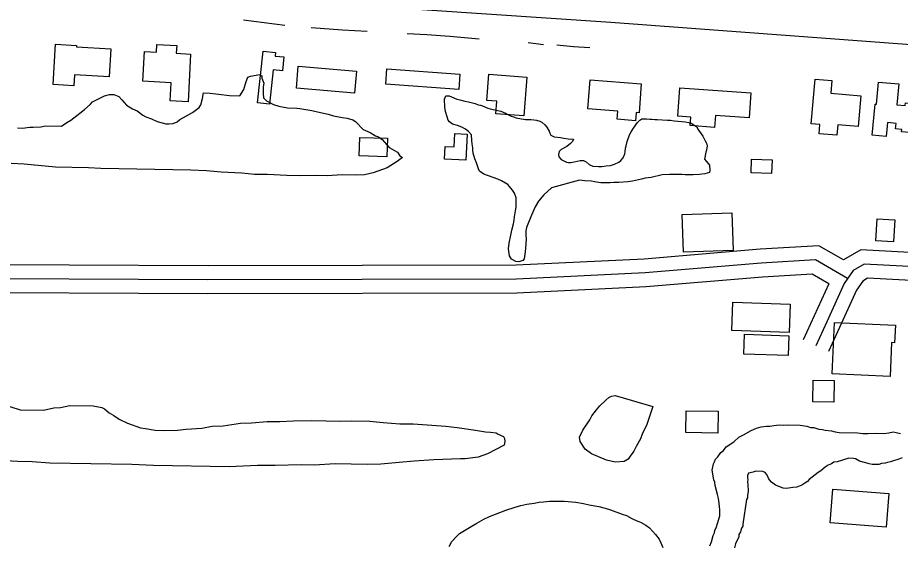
# Model space of a CAD drawing. Extents: x 3297735 to 3335592, y 670436 to 695807.
# Drawn here: x 3306147 to 3307094, y 677080 to 677647 of the extents above; entities that cross this region are included whole.
import ezdxf

# ---------------------------------------------------------------- set-up
doc = ezdxf.new("R2010")
doc.units = 0
for name, color, linetype in [('V-BLDG-OTLN', 7, 'Continuous'), ('V-ROAD-CNTR', 7, 'Continuous'), ('V-SITE-VEGE', 7, 'Continuous'), ('V-TOPO-SHOR', 7, 'Continuous')]:
    doc.layers.add(name, color=color, linetype=linetype)

msp = doc.modelspace()

# ---------------------------------------------------------------- linework, layer by layer
at = {"layer": 'V-BLDG-OTLN'}
for points in [[(3306244.92, 677583.62), (3306207.45, 677585.66), (3306206.82, 677574.1), (3306184.69, 677575.3), (3306187.04, 677618.75), (3306209.84, 677617.52), (3306209.75, 677615.79), (3306246.55, 677613.79)], [(3306332.25, 677608.16), (3306329.52, 677556.98), (3306310.19, 677558.01), (3306311.22, 677577.3), (3306280.9, 677578.92), (3306282.61, 677610.99), (3306295.65, 677610.3), (3306296.09, 677618.59), (3306317.32, 677617.45), (3306316.87, 677608.98)], [(3306404.05, 677555.67), (3306410.06, 677611.36), (3306423.35, 677609.92), (3306422.93, 677606.05), (3306432.47, 677605.02), (3306430.87, 677590.28), (3306420.96, 677591.35), (3306416.96, 677554.27)], [(3306447.73, 677595.15), (3306510.3, 677589.93), (3306508.33, 677566.26), (3306445.76, 677571.48)], [(3306542.81, 677592.1), (3306621.38, 677586.6), (3306620.23, 677570.15), (3306541.66, 677575.65)], [(3306652.48, 677586.51), (3306693.14, 677583.5), (3306690.06, 677541.86), (3306660.08, 677544.08), (3306661.07, 677557.46), (3306650.4, 677558.25)], [(3306761.23, 677580.47), (3306816.04, 677576.31), (3306813.67, 677545.06), (3306810.46, 677545.31), (3306809.8, 677536.52), (3306790.08, 677538.02), (3306790.75, 677546.84), (3306758.86, 677549.27)], [(3307019.44, 677566.17), (3307051.87, 677563.31), (3307048.94, 677530.14), (3307027.13, 677532.07), (3307026.15, 677520.89), (3307007.01, 677522.58), (3307007.87, 677532.4), (3306998.6, 677533.21), (3307002.83, 677581.16), (3307020.63, 677579.59)], [(3307068.63, 677554.33), (3307070.88, 677578.07), (3307092.52, 677576.02), (3307090.4, 677553.61), (3307099.31, 677552.76), (3307099.58, 677555.65), (3307111.58, 677554.52), (3307108.64, 677523.41), (3307095.52, 677524.65), (3307095.77, 677527.24), (3307089.09, 677527.87), (3307089.65, 677533.66), (3307080.28, 677534.55), (3307078.87, 677519.66), (3307064.08, 677521.06), (3307067.25, 677554.46)], [(3306857.58, 677571.92), (3306933.87, 677566.45), (3306931.95, 677539.67), (3306895.6, 677542.27), (3306894.67, 677529.35), (3306868.52, 677531.22), (3306869.18, 677540.43), (3306855.4, 677541.41)], [(3306629.07, 677522.07), (3306627.67, 677494.2), (3306604.7, 677495.36), (3306605.39, 677508.96), (3306615.07, 677508.48), (3306615.79, 677522.74)], [(3306513.76, 677518.62), (3306543.47, 677517.64), (3306542.81, 677497.81), (3306513.1, 677498.8)], [(3306934.54, 677495.27), (3306956.48, 677494.43), (3306955.91, 677479.66), (3306933.98, 677480.51)], [(3306859.9, 677435.68), (3306913.44, 677437.48), (3306914.81, 677396.89), (3306861.26, 677395.09)], [(3307067.92, 677407.4), (3307069.25, 677431.15), (3307088.23, 677430.09), (3307086.89, 677406.33)], [(3306914.29, 677341.56), (3306976, 677339.56), (3306975, 677308.94), (3306913.29, 677310.94)], [(3307021.12, 677264.42), (3307023.47, 677319.72), (3307088.91, 677316.95), (3307088.11, 677297.98), (3307084.89, 677298.12), (3307083.33, 677261.78)], [(3306926.94, 677307.03), (3306974.48, 677305.28), (3306973.7, 677284.08), (3306926.16, 677285.83)], [(3307000.38, 677234.33), (3307000.79, 677257.64), (3307023.18, 677257.25), (3307022.75, 677233.93)], [(3306864.38, 677224.83), (3306898.67, 677224.23), (3306898.25, 677200.91), (3306863.96, 677201.53)], [(3307081.98, 677135.75), (3307079.05, 677099.67), (3307018.71, 677104.55), (3307021.64, 677140.64)]]:
    msp.add_lwpolyline(points, close=True, dxfattribs=at)
at = {"layer": 'V-ROAD-CNTR'}
for points in [[(3303545.15, 677914.64), (3303870.46, 677877.89), (3304272.24, 677844.75), (3304634.54, 677810.5), (3305050.72, 677775.54), (3305455.99, 677738.62), (3305839.19, 677711.25), (3306393.62, 677668.96), (3306783.29, 677642.59), (3307197.11, 677611.49), (3307295.51, 677610.17)], [(3307033.17, 677386.88), (3307006.67, 677402.23), (3306943.88, 677398.51), (3306819.28, 677387.85), (3306681.79, 677381.36), (3306350.88, 677380.55), (3306052.23, 677382.04), (3305677.65, 677378.71), (3305220.01, 677366.08), (3305109.27, 677365.55)], [(3307249.34, 677387.15), (3307051.67, 677397.73), (3307033.17, 677386.88)], [(3307037.54, 677367.01), (3307003.06, 677386.99), (3306944.97, 677383.55), (3306820.27, 677372.88), (3306682.16, 677366.36), (3306350.86, 677365.55), (3306052.26, 677367.04), (3305677.92, 677363.71), (3305220.25, 677351.08), (3305109.34, 677350.55)], [(3307248.54, 677372.17), (3307055.37, 677382.51), (3307043.42, 677375.5), (3307033.85, 677361.68), (3307015.31, 677320.52), (3307003.6, 677294.76)], [(3307017.28, 677361.41), (3306999.44, 677371.75), (3306946.05, 677368.58), (3306821.27, 677357.91), (3306682.54, 677351.36), (3306350.85, 677350.55), (3306052.29, 677352.04), (3305678.2, 677348.71), (3305220.5, 677336.09), (3305109.41, 677335.55)], [(3307017.28, 677361.41), (3307001.65, 677326.7), (3306989.94, 677300.96)], [(3307247.73, 677357.19), (3307059.07, 677367.29), (3307053.87, 677364.24), (3307046.97, 677354.27), (3307028.98, 677314.34), (3307017.25, 677288.55)]]:
    msp.add_lwpolyline(points, dxfattribs=at)
at = {"layer": 'V-SITE-VEGE'}
for points in [[(3306146.33, 677528.78), (3306151.33, 677528.69), (3306159.66, 677529.65), (3306162.99, 677529.59), (3306171.32, 677530.01), (3306176.33, 677531.02), (3306193.53, 677530.72), (3306199.14, 677534.51), (3306203.62, 677537.2), (3306213.19, 677544.8), (3306218.25, 677548.59), (3306224.44, 677554.03), (3306226.71, 677556.76), (3306233.99, 677560.52), (3306239.58, 677563.19), (3306245.16, 677564.76), (3306249.6, 677564.68), (3306255.1, 677562.37), (3306258.37, 677558.98), (3306263.27, 677553.35), (3306269.85, 677549.35), (3306274.81, 677547.04), (3306280.83, 677542.5), (3306284.12, 677540.78), (3306290.19, 677538.45), (3306296.24, 677535.57), (3306305.62, 677533.18), (3306308.95, 677533.13), (3306313.4, 677533.6), (3306317.87, 677535.19), (3306320.69, 677537.91), (3306327.97, 677541.67), (3306334.14, 677545.44), (3306341.44, 677550.86), (3306343.16, 677553.61), (3306344.94, 677560.23), (3306346.15, 677566.31), (3306353.36, 677566.18), (3306362.21, 677564.92), (3306373.84, 677563.6), (3306384.93, 677563.41), (3306389.49, 677569.98), (3306391.86, 677578.82), (3306393.6, 677583.23), (3306396.4, 677584.29), (3306406.42, 677586.33), (3306408.61, 677584.63), (3306408.57, 677582.41), (3306410.69, 677576.82), (3306410.07, 677572.95), (3306409.94, 677565.74), (3306410.42, 677561.29), (3306413.68, 677557.91), (3306421.38, 677553.89), (3306426.9, 677552.13), (3306436.3, 677550.3), (3306446.28, 677550.12), (3306449.6, 677549.51), (3306462.32, 677547.62), (3306471.71, 677545.24), (3306480, 677543.43)], [(3306679.49, 677429.81), (3306679.96, 677433.28), (3306681.14, 677439.54), (3306681.61, 677443.47), (3306681.86, 677449.73), (3306681.64, 677453.67), (3306680.03, 677458.54), (3306677.95, 677461.79), (3306674.72, 677465.74), (3306672.64, 677468.07), (3306665.93, 677472.02), (3306662.23, 677473.65), (3306647.18, 677479.26), (3306642.55, 677482.28), (3306641.4, 677484.83), (3306639.1, 677491.1), (3306637.49, 677495.5), (3306635.42, 677501.77), (3306635.2, 677505.01), (3306635.2, 677507.56), (3306634.52, 677511.73), (3306634.3, 677515.44), (3306633.62, 677521.24), (3306630.62, 677524.95), (3306627.38, 677527.28), (3306623.44, 677529.61), (3306618.81, 677531.24), (3306613.26, 677532.88), (3306610.02, 677535.44), (3306608.64, 677537.06), (3306607.49, 677540.77), (3306605.88, 677546.57), (3306605.19, 677550.98), (3306604.75, 677559.78), (3306606.16, 677563.26), (3306609.86, 677563.25), (3306612.41, 677562.08), (3306618.2, 677559.75), (3306621.44, 677559.04), (3306626.76, 677557.41), (3306630.47, 677556.7), (3306637.65, 677555.06), (3306641.12, 677553.66), (3306643.44, 677553.19), (3306645.75, 677552.49), (3306651.31, 677550.16), (3306653.86, 677549.45), (3306665.44, 677546.87), (3306670.29, 677544.54), (3306672.84, 677543.15), (3306676.31, 677541.51), (3306678.86, 677540.58), (3306681.87, 677539.65), (3306687.43, 677538.47), (3306691.6, 677538), (3306697.62, 677537.98), (3306700.87, 677537.51), (3306703.65, 677537.27), (3306707.12, 677536.1), (3306709.2, 677534.94), (3306712.67, 677532.15), (3306714.75, 677529.59), (3306717.05, 677525.42), (3306717.74, 677523.1), (3306719.13, 677521.01), (3306722.6, 677519.38), (3306729.32, 677518.43), (3306732.79, 677517.73), (3306737.43, 677517.02), (3306743.45, 677516.54), (3306742.05, 677514.22), (3306739.96, 677511.91), (3306736.01, 677508.91), (3306730.21, 677505.45), (3306727.89, 677503.37), (3306727.18, 677500.13), (3306727.64, 677497.81), (3306730.18, 677494.79), (3306735.74, 677492)], [(3306480, 677543.43), (3306485.52, 677541.66), (3306494.91, 677539.83), (3306500.45, 677539.18), (3306506.52, 677537.41), (3306509.27, 677535.7), (3306517.44, 677527.23), (3306525.14, 677523.77), (3306530.63, 677520.34), (3306533.94, 677519.18), (3306537.77, 677516.33), (3306545.39, 677507.88), (3306554.17, 677502.73), (3306556.88, 677498.8), (3306559.62, 677497.09), (3306554, 677492.75), (3306543.33, 677485.72), (3306528.26, 677480.44), (3306518.79, 677478.39), (3306510.47, 677477.98), (3306494.94, 677478.26), (3306478.84, 677477.43), (3306467.19, 677477.64), (3306449.43, 677477.39), (3306435.57, 677477.64), (3306414.5, 677478.57), (3306400.64, 677478.81), (3306387.35, 677480.15), (3306365.18, 677481.1), (3306349.11, 677482.49), (3306332.49, 677483.34), (3306235.99, 677485.04), (3306222.69, 677485.83), (3306187.2, 677486.45), (3306153.41, 677489.82), (3306139.56, 677490.62)], [(3306735.74, 677492), (3306738.05, 677491.53), (3306740.37, 677491.52), (3306743.85, 677492.2), (3306750.57, 677493.81), (3306754.05, 677493.8), (3306757.06, 677492.17), (3306760.29, 677489.61), (3306763.99, 677487.52), (3306770.02, 677487.27), (3306773.73, 677487.26), (3306778.36, 677487.94), (3306783, 677488.39), (3306787.41, 677489.77), (3306791.82, 677492.08), (3306794.14, 677493.92), (3306796.46, 677496.7), (3306798.33, 677500.86), (3306798.8, 677502.95), (3306799.27, 677506.89), (3306799.97, 677509.43), (3306800.91, 677514.07), (3306802.08, 677517.31), (3306803.95, 677521.94), (3306805.35, 677524.71), (3306807.67, 677528.42), (3306811.86, 677534.66), (3306814.42, 677537.2), (3306816.51, 677538.59), (3306821.84, 677538.58), (3306825.08, 677538.1), (3306827.4, 677538.09), (3306830.64, 677537.85), (3306832.96, 677537.85), (3306844.08, 677537.12), (3306847.32, 677537.11), (3306851.49, 677536.41), (3306863.08, 677535.45), (3306867.01, 677534.74), (3306869.56, 677533.81), (3306873.5, 677531.48), (3306875.81, 677529.85), (3306876.73, 677527.54), (3306882.27, 677520.1), (3306884.57, 677515), (3306885.96, 677512.45), (3306886.65, 677509.43), (3306885.94, 677505.03), (3306885.23, 677502.71), (3306883.83, 677495.3), (3306885.9, 677493.21), (3306887.75, 677490.43), (3306889.37, 677488.8), (3306889.59, 677483.47), (3306889.35, 677480.92), (3306884.48, 677479.54), (3306878.22, 677478.64), (3306871.96, 677478.42), (3306863.15, 677478.44), (3306859.45, 677478.68), (3306856.67, 677478.69), (3306846.47, 677478.72), (3306838.59, 677478.51), (3306826.77, 677475.53), (3306820.27, 677474.85), (3306816.33, 677473.7), (3306813.08, 677473.02), (3306806.82, 677471.41), (3306801.72, 677470.73), (3306791.99, 677470.06), (3306786.43, 677470.08), (3306782.49, 677469.85), (3306772.75, 677469.88), (3306769.97, 677470.12), (3306765.81, 677470.83), (3306762.79, 677471.53), (3306755.38, 677472.01), (3306749.82, 677472.72), (3306719.67, 677464.46), (3306711.31, 677456.84), (3306705.73, 677450.13), (3306702.24, 677444.12), (3306698.27, 677434.86), (3306692.91, 677421.9), (3306692.2, 677418.19), (3306692.19, 677413.32), (3306692.64, 677410.08), (3306692.16, 677403.82), (3306691.45, 677395.71), (3306690.27, 677388.07), (3306688.87, 677386.22), (3306684.7, 677384.84), (3306681.45, 677385.08), (3306676.83, 677387.87), (3306674.52, 677391.35), (3306673.61, 677399), (3306674.32, 677404.8), (3306675.97, 677413.37), (3306677.14, 677418.92), (3306678.78, 677425.87), (3306679.49, 677429.81)], [(3306138.28, 677229.35), (3306149.32, 677225.83), (3306174.27, 677225.39), (3306185.41, 677227.97), (3306192.63, 677228.4), (3306202.65, 677230.44), (3306227.61, 677230), (3306237.01, 677228.17), (3306239.76, 677227.01), (3306244.68, 677222.49), (3306249.62, 677219.63), (3306255.65, 677215.64), (3306264.45, 677211.6), (3306278.23, 677206.36), (3306283.77, 677205.71), (3306294.27, 677203.86), (3306303.15, 677203.7), (3306318.13, 677204), (3306327.58, 677204.94), (3306344.25, 677206.31), (3306355.38, 677208.33), (3306367.03, 677208.68), (3306385.95, 677211.68), (3306397.6, 677212.03), (3306414.27, 677213.4), (3306428.13, 677213.15), (3306442.57, 677214.01), (3306461.99, 677214.22), (3306493.6, 677213.66), (3306505.26, 677214.01), (3306524.67, 677213.67), (3306539.07, 677212.31), (3306556.8, 677210.88), (3306571.22, 677210.63), (3306586.18, 677209.81)], [(3306586.18, 677209.81), (3306606.12, 677208.35), (3306618.31, 677207.03), (3306638.22, 677203.9), (3306648.73, 677202.05), (3306654.28, 677201.95), (3306660.37, 677201.29), (3306662.56, 677199.59), (3306668.06, 677197.27), (3306669.13, 677195.04), (3306669.63, 677191.7), (3306669.01, 677187.83), (3306651.09, 677178.71), (3306641.04, 677175), (3306627.14, 677173.03), (3306622.15, 677173.12), (3306593.28, 677171.96), (3306572.18, 677170.67), (3306556.06, 677169.29), (3306536.62, 677167.41), (3306521.63, 677167.12), (3306487.25, 677167.73), (3306465.03, 677166.46), (3306451.17, 677166.7), (3306422.87, 677166.09), (3306404, 677165.87), (3306373.47, 677164.74), (3306292.5, 677166.17), (3306269.22, 677167.13), (3306181.04, 677168.69), (3306162.2, 677170.13), (3306146.68, 677170.4), (3306126.17, 677171.32)], [(3306893.57, 677167.64), (3306894.73, 677169.87), (3306895.9, 677172.65), (3306898.2, 677175.42), (3306901.65, 677179.85), (3306904.49, 677182.05), (3306907.37, 677185.93), (3306915.33, 677191.52), (3306920.81, 677196.59), (3306925.79, 677199.08), (3306934.08, 677203.76), (3306939.73, 677206.14), (3306944.81, 677207.39), (3306950.67, 677208.41), (3306954.04, 677208.36), (3306958.54, 677208.84), (3306964.17, 677209.86), (3306968.65, 677209.22), (3306973.72, 677209.69), (3306986.63, 677209.47), (3306993.91, 677208.21), (3306997.82, 677207.02), (3307001.19, 677206.96), (3307006.77, 677205.18), (3307010.69, 677204.55), (3307013.48, 677203.94), (3307020.21, 677203.26), (3307024.12, 677202.07), (3307028.6, 677201.43), (3307048.25, 677201.08), (3307053.85, 677200.42), (3307059.47, 677200.32), (3307067.9, 677200.73), (3307076.32, 677200.58), (3307081.94, 677201.05), (3307086.45, 677202.09), (3307089.81, 677201.47), (3307094.29, 677200.27)], [(3307096.08, 677174.4), (3307092.68, 677172.78), (3307085.9, 677170.65), (3307083.65, 677170.13), (3307080.26, 677169.07), (3307078, 677168.55), (3307074.06, 677168.06), (3307071.23, 677166.98), (3307063.94, 677167.11), (3307060.58, 677167.73), (3307057.23, 677168.91), (3307050.52, 677170.71), (3307046.07, 677173.04), (3307043.84, 677173.64), (3307038.78, 677173.73), (3307026.36, 677170.02), (3307022.98, 677169.51), (3307020.15, 677167.88), (3307016.75, 677166.26), (3307013.34, 677164.07), (3307008.78, 677160.22), (3307005.95, 677158.58), (3306996.26, 677150.89), (3306994.54, 677148.68), (3306991.7, 677147.04), (3306988.29, 677144.86), (3306983.2, 677142.7), (3306978.7, 677142.22), (3306971.95, 677141.22), (3306968.59, 677141.83), (3306960.22, 677144.79), (3306955.79, 677148.24), (3306953.58, 677150.52), (3306952.49, 677152.23), (3306950.87, 677156.18), (3306949.23, 677158.46), (3306946.44, 677159.63), (3306938.58, 677159.77), (3306936.31, 677158.69), (3306931.24, 677157.66), (3306930.08, 677155.43), (3306930.04, 677153.18), (3306930.56, 677150.93), (3306929.95, 677148.13), (3306930.47, 677145.88), (3306930.43, 677143.07), (3306930.95, 677140.81), (3306930.9, 677138.01), (3306930.27, 677134.08), (3306930.22, 677131.28), (3306929.06, 677129.62), (3306925, 677103.07), (3306924.96, 677100.82), (3306923.8, 677098.6), (3306922.61, 677094.69), (3306920.87, 677091.91), (3306920.83, 677089.1), (3306919.08, 677085.77), (3306917.33, 677081.86), (3306916.13, 677077.39)], [(3306889.77, 677079.54), (3306891.54, 677084), (3306893.34, 677090.71), (3306894.51, 677093.5), (3306895.12, 677096.3), (3306896.87, 677100.2), (3306898.05, 677103.54), (3306900.45, 677111.93), (3306900.57, 677118.66), (3306900.06, 677121.48), (3306899.56, 677125.42), (3306899.09, 677130.48), (3306898.05, 677134.99), (3306895.41, 677144.58), (3306894.91, 677147.96), (3306893.83, 677150.79), (3306892.33, 677160.92), (3306893.57, 677167.64)], [(3306609.95, 677078.92), (3306612.74, 677084.24), (3306617.62, 677089.79), (3306620.88, 677092.79), (3306629.7, 677098.33), (3306635.04, 677101.56), (3306639.68, 677104.09), (3306646.87, 677108.25), (3306653.14, 677111.24), (3306670.77, 677118.15), (3306680.51, 677121.36), (3306686.77, 677122.97), (3306693.03, 677124.34), (3306700.91, 677125.48), (3306706.48, 677126.62), (3306711.12, 677126.84), (3306717.37, 677127.52), (3306722.01, 677127.74), (3306733.13, 677127.71), (3306745.87, 677126.52), (3306753.98, 677125.11), (3306760, 677123.7), (3306770.43, 677121.82), (3306777.37, 677120.18), (3306783.16, 677118.54), (3306795.66, 677113.87), (3306800.29, 677112.23), (3306806.08, 677109.21), (3306811.4, 677106.64), (3306815.34, 677105.01), (3306820.89, 677101.75), (3306824.82, 677098.96), (3306831.52, 677091.76), (3306835.22, 677086.88), (3306837.06, 677082.94), (3306839.13, 677078.07)]]:
    msp.add_lwpolyline(points, dxfattribs=at)
msp.add_lwpolyline([(3306828.65, 677229.42), (3306824.91, 677218.54), (3306823.98, 677215.3), (3306822.11, 677209.97), (3306816.98, 677199.56), (3306815.11, 677194.7), (3306810.46, 677186.36), (3306807.9, 677181.27), (3306804.17, 677175.95), (3306801.85, 677172.95), (3306797.67, 677170.18), (3306788.17, 677169.51), (3306778.67, 677171.85), (3306762.7, 677178.61), (3306755.99, 677183.73), (3306750.46, 677191.63), (3306749.77, 677196.49), (3306753.5, 677203.9), (3306760.71, 677215), (3306763.04, 677219.4), (3306767.92, 677225.88), (3306771.64, 677230.04), (3306778.15, 677236.27), (3306781.4, 677239.05), (3306783.95, 677240.66), (3306787.9, 677241.35)], close=True, dxfattribs=at)
at = {"layer": 'V-TOPO-SHOR'}
for p, q in [((3306433.27, 677638.76), (3306389, 677644.59)), ((3306711.16, 677618.14), (3306694.62, 677620.11))]:
    msp.add_line(p, q, dxfattribs=at)
for points in [[(3306521.88, 677632.42), (3306495.26, 677634), (3306461.58, 677636.29)], [(3306642.19, 677624.13), (3306610.66, 677627.1), (3306585.99, 677628.93), (3306564.8, 677629.98)], [(3306760.8, 677615.02), (3306743.38, 677616.06), (3306725.47, 677617.88)]]:
    msp.add_lwpolyline(points, dxfattribs=at)

doc.saveas('drawing.dxf')
